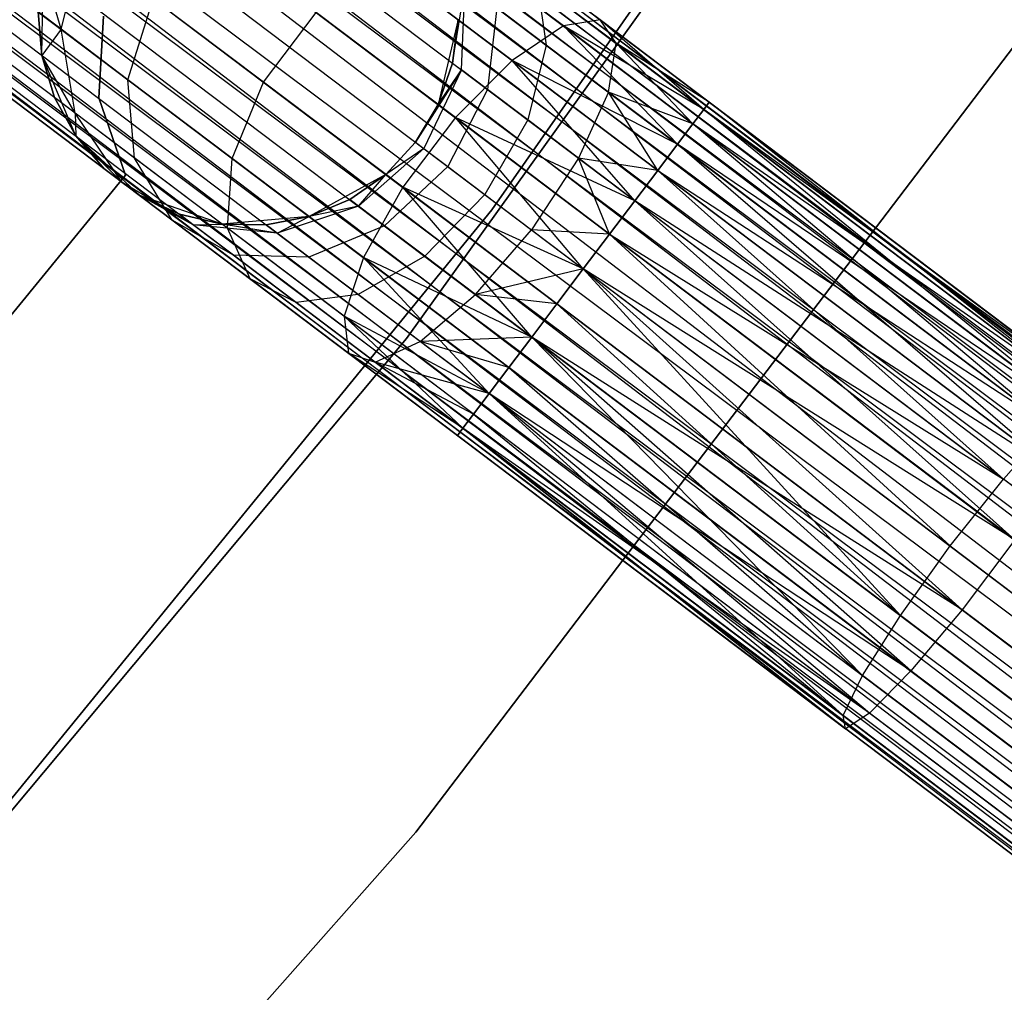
# Model space of a CAD drawing. Extents: x -102 to 102, y -101 to 102.
# Tile 321 of 481: x 47.19 to 51.88, y -41.08 to -36.45. Entities that reach past the tile are written whole.
import ezdxf

# ---------------------------------------------------------------- set-up
doc = ezdxf.new("R2010")
doc.units = 0
doc.header["$LTSCALE"] = 25.4
doc.layers.get('0').update_dxf_attribs({"linetype": 'CONTINUOUS'})

# ---------------------------------------------------------------- blocks, each defined once
blk = doc.blocks.new('NL2500011659_STL')
at = {"color": 0}
for p, q in [((64.9825, -47.8014, -7.3955), (35.1256, -25.309, -7.191)), ((35.1256, -25.309, -7.191), (64.9051, -47.9039, -7)), ((35.1256, -25.309, -7.191), (64.9051, -47.9039, -7)), ((64.9825, -47.8014, -7.3955), (35.1256, -25.309, -7.191)), ((35.1256, -25.309, -7.809), (64.9563, -47.836, -7.809)), ((35.1256, -25.309, -7.809), (64.9563, -47.836, -7.809)), ((35.1518, -25.2743, -7.3955), (64.9825, -47.8014, -7.3955)), ((35.1518, -25.2743, -7.6045), (64.9825, -47.8014, -7.3955)), ((64.9563, -47.836, -7.809), (35.1518, -25.2743, -7.6045)), ((35.1518, -25.2743, -7.6045), (64.9825, -47.8014, -7.3955)), ((35.1518, -25.2743, -7.3955), (64.9825, -47.8014, -7.3955)), ((64.9563, -47.836, -7.809), (35.1518, -25.2743, -7.6045)), ((35.0744, -25.3768, -7), (64.9051, -47.9039, -7)), ((35.0744, -25.3768, -7), (64.9051, -47.9039, -7)), ((64.831, -48.002, -8.1691), (35.0744, -25.3768, -8)), ((35.0744, -25.3768, -8), (64.9563, -47.836, -7.809)), ((35.0744, -25.3768, -8), (64.9563, -47.836, -7.809)), ((64.831, -48.002, -8.1691), (35.0744, -25.3768, -8)), ((64.9051, -47.9039, -7), (35.0003, -25.4749, -6.8309)), ((35.0003, -25.4749, -6.8309), (64.7374, -48.1259, -6.691)), ((35.0003, -25.4749, -6.8309), (64.7374, -48.1259, -6.691)), ((64.9051, -47.9039, -7), (35.0003, -25.4749, -6.8309)), ((35.0003, -25.4749, -8.1691), (64.831, -48.002, -8.1691)), ((35.0003, -25.4749, -8.1691), (64.831, -48.002, -8.1691)), ((34.9067, -25.5989, -6.691), (64.7374, -48.1259, -6.691)), ((34.9067, -25.5989, -6.691), (64.7374, -48.1259, -6.691)), ((64.6283, -48.2704, -8.4135), (34.9067, -25.5989, -8.309)), ((34.9067, -25.5989, -8.309), (64.831, -48.002, -8.1691)), ((34.9067, -25.5989, -8.309), (64.831, -48.002, -8.1691)), ((64.6283, -48.2704, -8.4135), (34.9067, -25.5989, -8.309)), ((64.7374, -48.1259, -6.691), (34.7976, -25.7434, -6.5865)), ((34.7976, -25.7434, -6.5865), (64.5084, -48.4291, -6.5218)), ((34.7976, -25.7434, -6.5865), (64.5084, -48.4291, -6.5218)), ((64.7374, -48.1259, -6.691), (34.7976, -25.7434, -6.5865)), ((34.7976, -25.7434, -8.4135), (64.6283, -48.2704, -8.4135)), ((34.7976, -25.7434, -8.4135), (64.6283, -48.2704, -8.4135)), ((34.6778, -25.902, -6.5218), (64.5084, -48.4291, -6.5218)), ((34.6778, -25.902, -6.5218), (64.5084, -48.4291, -6.5218)), ((34.6778, -25.902, -8.4782), (64.3832, -48.595, -8.5)), ((34.6778, -25.902, -8.4782), (64.3832, -48.595, -8.5)), ((34.6778, -25.902, -8.4782), (64.6283, -48.2704, -8.4135)), ((34.6778, -25.902, -8.4782), (64.6283, -48.2704, -8.4135)), ((34.5525, -26.0679, -6.5), (64.3832, -48.595, -6.5)), ((34.5525, -26.0679, -6.5), (64.3832, -48.595, -6.5)), ((34.5525, -26.0679, -8.5), (64.3832, -48.595, -8.5)), ((34.5525, -26.0679, -8.5), (64.3832, -48.595, -8.5)), ((64.138, -48.9196, -8.4135), (34.4272, -26.2339, -8.4782)), ((34.4272, -26.2339, -8.4782), (64.3832, -48.595, -8.5)), ((64.138, -48.9196, -8.4135), (34.4272, -26.2339, -8.4782)), ((34.4272, -26.2339, -6.5218), (64.2579, -48.7609, -6.5218)), ((34.4272, -26.2339, -6.5218), (64.2579, -48.7609, -6.5218)), ((34.4272, -26.2339, -8.4782), (64.3832, -48.595, -8.5)), ((34.3074, -26.3925, -8.4135), (64.138, -48.9196, -8.4135)), ((34.3074, -26.3925, -8.4135), (64.138, -48.9196, -8.4135)), ((64.2579, -48.7609, -6.5218), (34.3074, -26.3925, -6.5865)), ((34.3074, -26.3925, -6.5865), (64.0289, -49.0641, -6.691)), ((34.3074, -26.3925, -6.5865), (64.0289, -49.0641, -6.691)), ((64.2579, -48.7609, -6.5218), (34.3074, -26.3925, -6.5865)), ((63.9353, -49.188, -8.1691), (34.1983, -26.537, -8.309)), ((34.1983, -26.537, -8.309), (64.138, -48.9196, -8.4135)), ((34.1983, -26.537, -8.309), (64.138, -48.9196, -8.4135)), ((63.9353, -49.188, -8.1691), (34.1983, -26.537, -8.309)), ((34.1983, -26.537, -6.691), (64.0289, -49.0641, -6.691)), ((34.1983, -26.537, -6.691), (64.0289, -49.0641, -6.691)), ((34.1046, -26.661, -8.1691), (63.9353, -49.188, -8.1691)), ((34.1046, -26.661, -8.1691), (63.9353, -49.188, -8.1691)), ((64.0289, -49.0641, -6.691), (34.1046, -26.661, -6.8309)), ((34.1046, -26.661, -6.8309), (63.8613, -49.2861, -7)), ((34.1046, -26.661, -6.8309), (63.8613, -49.2861, -7)), ((64.0289, -49.0641, -6.691), (34.1046, -26.661, -6.8309)), ((63.81, -49.354, -7.809), (34.0306, -26.759, -8)), ((34.0306, -26.759, -8), (63.9353, -49.188, -8.1691)), ((34.0306, -26.759, -8), (63.9353, -49.188, -8.1691)), ((63.81, -49.354, -7.809), (34.0306, -26.759, -8)), ((34.0306, -26.759, -7), (63.8613, -49.2861, -7)), ((34.0306, -26.759, -7), (63.8613, -49.2861, -7)), ((33.9794, -26.8269, -7.809), (63.81, -49.354, -7.809)), ((33.9794, -26.8269, -7.809), (63.81, -49.354, -7.809)), ((63.8613, -49.2861, -7), (33.9794, -26.8269, -7.191)), ((33.9794, -26.8269, -7.191), (63.7838, -49.3886, -7.3955)), ((33.9794, -26.8269, -7.191), (63.7838, -49.3886, -7.3955)), ((63.8613, -49.2861, -7), (33.9794, -26.8269, -7.191)), ((63.7838, -49.3886, -7.3955), (33.9532, -26.8616, -7.6045)), ((33.9532, -26.8616, -7.3955), (63.7838, -49.3886, -7.3955)), ((63.7838, -49.3886, -7.3955), (33.9532, -26.8616, -7.6045)), ((33.9532, -26.8616, -7.6045), (63.81, -49.354, -7.809)), ((33.9532, -26.8616, -7.6045), (63.81, -49.354, -7.809)), ((33.9532, -26.8616, -7.3955), (63.7838, -49.3886, -7.3955)), ((49.4394, -37.3567, -316), (52.0925, -33.5588, -316)), ((52.0925, -33.5588, -315), (49.4394, -37.3567, -315)), ((49.4394, -37.3567, -316), (52.0925, -33.5588, -316)), ((52.0925, -33.5588, -315), (49.4394, -37.3567, -315)), ((51.7638, -34.1544, -308.5), (49.033, -37.9703, -308.5)), ((49.033, -37.9703, -318), (51.7638, -34.1544, -318)), ((49.033, -37.9703, -318), (51.7638, -34.1544, -318)), ((51.7638, -34.1544, -308.5), (49.033, -37.9703, -308.5)), ((49.7798, -36.4819, -307.1223), (49.2237, -36.0619, -307.4774)), ((49.7798, -36.4819, -307.1223), (49.2237, -36.0619, -307.4774)), ((47.3883, -36.4976, -308.632), (47.4888, -36.0975, -308.5797)), ((47.3883, -36.4976, -308.632), (47.4888, -36.0975, -308.5797)), ((49.9548, -36.453, -307.4985), (49.4866, -36.0994, -307.7974)), ((49.9548, -36.453, -307.4985), (49.4866, -36.0994, -307.7974)), ((49.5359, -36.6464, -306.8285), (48.911, -36.1744, -307.2274)), ((49.5359, -36.6464, -306.8285), (48.911, -36.1744, -307.2274)), ((47.2966, -36.6231, -314), (47.3043, -36.2073, -314)), ((47.2966, -36.6231, -314), (47.3043, -36.2073, -314)), ((47.3883, -36.4976, -308.632), (47.3043, -36.2073, -309.5)), ((47.3883, -36.4976, -308.632), (47.3043, -36.2073, -309.5)), ((49.6544, -36.2806, -308.132), (49.698, -36.5741, -308.4233)), ((50.0306, -36.5647, -307.8918), (49.6544, -36.2806, -308.132)), ((50.0306, -36.5647, -307.8918), (49.6544, -36.2806, -308.132)), ((49.6544, -36.2806, -308.132), (49.698, -36.5741, -308.4233)), ((49.2525, -36.6592, -309.5), (49.3122, -36.2827, -309.0887)), ((49.2525, -36.6592, -309.5), (49.3122, -36.2827, -309.0887)), ((49.295, -36.6912, -309.1643), (49.3122, -36.2827, -309.0887)), ((49.295, -36.6912, -309.1643), (49.3122, -36.2827, -309.0887)), ((47.7067, -36.7381, -307.8489), (47.8264, -36.3525, -307.7495)), ((47.7067, -36.7381, -307.8489), (47.8264, -36.3525, -307.7495)), ((48.3522, -36.7495, -307.0906), (47.8264, -36.3525, -307.7495)), ((48.3522, -36.7495, -307.0906), (47.8264, -36.3525, -307.7495)), ((47.3883, -36.4976, -308.632), (47.2786, -36.4148, -309.5)), ((47.2786, -36.4148, -309.5), (47.2966, -36.6231, -309.5)), ((47.3883, -36.4976, -308.632), (47.2786, -36.4148, -309.5)), ((47.2966, -36.6231, -314), (47.2786, -36.4148, -309.5)), ((47.2786, -36.4148, -309.5), (47.2966, -36.6231, -309.5)), ((47.2966, -36.6231, -314), (47.2786, -36.4148, -309.5)), ((48.3522, -36.7495, -307.0906), (48.6028, -36.4177, -307.0906)), ((48.3522, -36.7495, -307.0906), (48.6028, -36.4177, -307.0906)), ((49.2653, -36.918, -306.6676), (48.6028, -36.4177, -307.0906)), ((49.2653, -36.918, -306.6676), (48.6028, -36.4177, -307.0906)), ((49.463, -36.3966, -308.7177), (49.4181, -36.7842, -308.8614)), ((49.463, -36.3966, -308.7177), (49.4181, -36.7842, -308.8614)), ((49.698, -36.5741, -308.4233), (49.463, -36.3966, -308.7177)), ((49.698, -36.5741, -308.4233), (49.463, -36.3966, -308.7177)), ((47.5906, -36.4363, -312), (47.5675, -36.825, -312)), ((47.5675, -36.825, -314), (47.5906, -36.4363, -314)), ((47.5675, -36.825, -314), (47.5906, -36.4363, -314)), ((47.5906, -36.4363, -312), (47.5675, -36.825, -312)), ((49.2782, -36.4517, -314), (49.1843, -36.8568, -314)), ((49.2782, -36.4517, -314), (49.1843, -36.8568, -314)), ((49.2525, -36.6592, -309.5), (49.2782, -36.4517, -309.5)), ((49.2782, -36.4517, -314), (49.2525, -36.6592, -309.5)), ((49.2525, -36.6592, -309.5), (49.2782, -36.4517, -309.5)), ((49.2782, -36.4517, -314), (49.2525, -36.6592, -309.5)), ((49.9548, -36.453, -307.4985), (49.7798, -36.4819, -307.1223)), ((49.9548, -36.453, -307.4985), (49.7798, -36.4819, -307.1223)), ((50.4738, -36.8449, -307.6045), (49.9548, -36.453, -307.4985)), ((50.4738, -36.8449, -307.3955), (49.9548, -36.453, -307.4985)), ((50.4476, -36.8796, -307.191), (49.9548, -36.453, -307.4985)), ((50.4738, -36.8449, -307.3955), (49.9548, -36.453, -307.4985)), ((50.4476, -36.8796, -307.191), (49.9548, -36.453, -307.4985)), ((50.4738, -36.8449, -307.6045), (49.9548, -36.453, -307.4985)), ((50.0306, -36.5647, -307.8918), (49.9548, -36.453, -307.4985)), ((50.0306, -36.5647, -307.8918), (49.9548, -36.453, -307.4985)), ((47.3883, -36.4976, -308.632), (47.2966, -36.6231, -309.5)), ((47.3883, -36.4976, -308.632), (47.2966, -36.6231, -309.5)), ((47.4551, -36.8968, -308.7274), (47.3883, -36.4976, -308.632)), ((47.7067, -36.7381, -307.8489), (47.3883, -36.4976, -308.632)), ((47.4551, -36.8968, -308.7274), (47.3883, -36.4976, -308.632)), ((47.7067, -36.7381, -307.8489), (47.3883, -36.4976, -308.632)), ((49.7798, -36.4819, -307.1223), (49.5359, -36.6464, -306.8285)), ((49.7798, -36.4819, -307.1223), (49.5359, -36.6464, -306.8285)), ((50.3223, -37.0455, -306.8309), (49.7798, -36.4819, -307.1223)), ((50.3963, -36.9474, -307), (49.7798, -36.4819, -307.1223)), ((50.3223, -37.0455, -306.8309), (49.7798, -36.4819, -307.1223)), ((50.3963, -36.9474, -307), (49.7798, -36.4819, -307.1223)), ((50.4476, -36.8796, -307.191), (49.7798, -36.4819, -307.1223)), ((50.4476, -36.8796, -307.191), (49.7798, -36.4819, -307.1223)), ((49.0769, -40.3202, -308.5), (51.9524, -36.5411, -308.5)), ((51.9524, -36.5411, -318), (49.0769, -40.3202, -318)), ((49.0769, -40.3202, -308.5), (51.9524, -36.5411, -308.5)), ((51.9524, -36.5411, -318), (49.0769, -40.3202, -318)), ((49.698, -36.5741, -308.4233), (49.6099, -36.9291, -308.621)), ((49.698, -36.5741, -308.4233), (49.6099, -36.9291, -308.621)), ((49.9941, -36.7976, -308.2343), (49.698, -36.5741, -308.4233)), ((49.9941, -36.7976, -308.2343), (49.698, -36.5741, -308.4233)), ((49.9941, -36.7976, -308.2343), (50.0306, -36.5647, -307.8918)), ((49.9941, -36.7976, -308.2343), (50.0306, -36.5647, -307.8918)), ((50.4738, -36.8449, -307.6045), (50.0306, -36.5647, -307.8918)), ((50.4476, -36.8796, -307.809), (50.0306, -36.5647, -307.8918)), ((50.4738, -36.8449, -307.6045), (50.0306, -36.5647, -307.8918)), ((50.4476, -36.8796, -307.809), (50.0306, -36.5647, -307.8918)), ((50.3963, -36.9474, -308), (50.0306, -36.5647, -307.8918)), ((50.3963, -36.9474, -308), (50.0306, -36.5647, -307.8918)), ((47.4587, -37.006, -314), (47.2966, -36.6231, -314)), ((47.4551, -36.8968, -308.7274), (47.2966, -36.6231, -309.5)), ((47.2966, -36.6231, -309.5), (47.3575, -36.823, -309.5)), ((47.4551, -36.8968, -308.7274), (47.2966, -36.6231, -309.5)), ((47.3575, -36.823, -309.5), (47.2966, -36.6231, -314)), ((47.4587, -37.006, -314), (47.2966, -36.6231, -314)), ((47.3575, -36.823, -309.5), (47.2966, -36.6231, -314)), ((47.2966, -36.6231, -309.5), (47.3575, -36.823, -309.5)), ((47.2966, -36.6231, -309.5), (47.2966, -36.6231, -314)), ((47.2966, -36.6231, -309.5), (47.2966, -36.6231, -314)), ((49.5359, -36.6464, -306.8285), (49.2653, -36.918, -306.6676)), ((49.5359, -36.6464, -306.8285), (49.2653, -36.918, -306.6676)), ((50.1195, -37.3139, -306.5865), (49.5359, -36.6464, -306.8285)), ((50.2286, -37.1695, -306.691), (49.5359, -36.6464, -306.8285)), ((50.1195, -37.3139, -306.5865), (49.5359, -36.6464, -306.8285)), ((50.2286, -37.1695, -306.691), (49.5359, -36.6464, -306.8285)), ((50.3223, -37.0455, -306.8309), (49.5359, -36.6464, -306.8285)), ((50.3223, -37.0455, -306.8309), (49.5359, -36.6464, -306.8285)), ((49.295, -36.6912, -309.1643), (49.0764, -37.0359, -309.5)), ((49.295, -36.6912, -309.1643), (49.0764, -37.0359, -309.5)), ((49.295, -36.6912, -309.1643), (49.1155, -37.0654, -309.191)), ((49.295, -36.6912, -309.1643), (49.1155, -37.0654, -309.191)), ((49.1843, -36.8568, -309.5), (49.2525, -36.6592, -309.5)), ((49.2525, -36.6592, -309.5), (49.1843, -36.8568, -314)), ((49.2525, -36.6592, -309.5), (49.1843, -36.8568, -314)), ((49.1843, -36.8568, -309.5), (49.2525, -36.6592, -309.5)), ((49.1843, -36.8568, -309.5), (49.295, -36.6912, -309.1643)), ((49.1843, -36.8568, -309.5), (49.295, -36.6912, -309.1643)), ((49.2525, -36.6592, -309.5), (49.295, -36.6912, -309.1643)), ((49.2525, -36.6592, -309.5), (49.295, -36.6912, -309.1643)), ((49.4181, -36.7842, -308.8614), (49.295, -36.6912, -309.1643)), ((49.4181, -36.7842, -308.8614), (49.295, -36.6912, -309.1643)), ((47.7385, -37.1108, -308.0305), (47.7067, -36.7381, -307.8489)), ((48.2026, -37.1126, -307.2274), (47.7067, -36.7381, -307.8489)), ((47.7385, -37.1108, -308.0305), (47.7067, -36.7381, -307.8489)), ((48.2026, -37.1126, -307.2274), (47.7067, -36.7381, -307.8489)), ((48.2026, -37.1126, -307.2274), (48.3522, -36.7495, -307.0906)), ((48.2026, -37.1126, -307.2274), (48.3522, -36.7495, -307.0906)), ((49.0147, -37.2498, -306.6676), (48.3522, -36.7495, -307.0906)), ((49.0147, -37.2498, -306.6676), (48.3522, -36.7495, -307.0906)), ((49.4181, -36.7842, -308.8614), (49.2288, -37.151, -308.9122)), ((49.4181, -36.7842, -308.8614), (49.2288, -37.151, -308.9122)), ((49.6099, -36.9291, -308.621), (49.4181, -36.7842, -308.8614)), ((49.6099, -36.9291, -308.621), (49.4181, -36.7842, -308.8614)), ((47.4551, -36.8968, -308.7274), (47.3575, -36.823, -309.5)), ((47.3575, -36.823, -309.5), (47.4587, -37.006, -309.5)), ((47.4551, -36.8968, -308.7274), (47.3575, -36.823, -309.5)), ((47.4587, -37.006, -314), (47.3575, -36.823, -309.5)), ((47.3575, -36.823, -309.5), (47.4587, -37.006, -309.5)), ((47.4587, -37.006, -314), (47.3575, -36.823, -309.5)), ((47.5675, -36.825, -312), (47.5675, -36.825, -314)), ((47.5675, -36.825, -312), (47.5675, -36.825, -314)), ((47.5675, -36.825, -312), (47.6946, -37.193, -312)), ((47.6946, -37.193, -314), (47.5675, -36.825, -314)), ((47.6946, -37.193, -314), (47.5675, -36.825, -314)), ((47.5675, -36.825, -312), (47.6946, -37.193, -312)), ((49.9941, -36.7976, -308.2343), (49.8516, -37.1116, -308.4667)), ((49.9941, -36.7976, -308.2343), (49.8516, -37.1116, -308.4667)), ((50.3963, -36.9474, -308), (49.9941, -36.7976, -308.2343)), ((50.3223, -37.0455, -308.1691), (49.9941, -36.7976, -308.2343)), ((50.3963, -36.9474, -308), (49.9941, -36.7976, -308.2343)), ((50.3223, -37.0455, -308.1691), (49.9941, -36.7976, -308.2343)), ((50.2286, -37.1695, -308.309), (49.9941, -36.7976, -308.2343)), ((50.2286, -37.1695, -308.309), (49.9941, -36.7976, -308.2343)), ((49.1843, -36.8568, -314), (49.0764, -37.0359, -314)), ((49.0764, -37.0359, -309.5), (49.1843, -36.8568, -309.5)), ((49.1843, -36.8568, -309.5), (49.0764, -37.0359, -314)), ((49.0764, -37.0359, -309.5), (49.1843, -36.8568, -309.5)), ((49.1843, -36.8568, -309.5), (49.1843, -36.8568, -314)), ((50.4476, -36.8796, -307.191), (50.3963, -36.9474, -307)), ((50.3963, -36.9474, -308), (50.4476, -36.8796, -307.809)), ((50.4476, -36.8796, -307.191), (50.3963, -36.9474, -307)), ((50.3963, -36.9474, -308), (50.4476, -36.8796, -307.809)), ((50.4738, -36.8449, -307.3955), (50.4476, -36.8796, -307.191)), ((50.4476, -36.8796, -307.809), (50.4738, -36.8449, -307.6045)), ((50.4738, -36.8449, -307.3955), (50.4476, -36.8796, -307.191)), ((50.4476, -36.8796, -307.809), (50.4738, -36.8449, -307.6045)), ((52.2579, -38.2466, -307.0599), (50.4476, -36.8796, -307.191)), ((52.2579, -38.2466, -307.0599), (50.4476, -36.8796, -307.191)), ((52.3221, -38.2407, -307.4707), (50.4476, -36.8796, -307.809)), ((52.3221, -38.2407, -307.4707), (50.4476, -36.8796, -307.809)), ((52.281, -38.3706, -307.8635), (50.4476, -36.8796, -307.809)), ((52.281, -38.3706, -307.8635), (50.4476, -36.8796, -307.809)), ((52.2579, -38.2466, -307.0599), (50.4738, -36.8449, -307.3955)), ((52.2579, -38.2466, -307.0599), (50.4738, -36.8449, -307.3955)), ((52.3221, -38.2407, -307.4707), (50.4738, -36.8449, -307.3955)), ((52.3221, -38.2407, -307.4707), (50.4738, -36.8449, -307.6045)), ((52.3221, -38.2407, -307.4707), (50.4738, -36.8449, -307.3955)), ((52.3221, -38.2407, -307.4707), (50.4738, -36.8449, -307.6045)), ((47.6778, -37.226, -308.8497), (47.4551, -36.8968, -308.7274)), ((47.4551, -36.8968, -308.7274), (47.4587, -37.006, -309.5)), ((47.4551, -36.8968, -308.7274), (47.4587, -37.006, -309.5)), ((47.7385, -37.1108, -308.0305), (47.4551, -36.8968, -308.7274)), ((47.6778, -37.226, -308.8497), (47.4551, -36.8968, -308.7274)), ((47.7385, -37.1108, -308.0305), (47.4551, -36.8968, -308.7274)), ((49.2653, -36.918, -306.6676), (49.0147, -37.2498, -306.6676)), ((49.2653, -36.918, -306.6676), (49.0147, -37.2498, -306.6676)), ((49.8744, -37.6385, -306.5), (49.2653, -36.918, -306.6676)), ((49.9997, -37.4726, -306.5219), (49.2653, -36.918, -306.6676)), ((49.8744, -37.6385, -306.5), (49.2653, -36.918, -306.6676)), ((49.9997, -37.4726, -306.5219), (49.2653, -36.918, -306.6676)), ((50.1195, -37.3139, -306.5865), (49.2653, -36.918, -306.6676)), ((50.1195, -37.3139, -306.5865), (49.2653, -36.918, -306.6676)), ((49.6099, -36.9291, -308.621), (49.4054, -37.2843, -308.691)), ((49.6099, -36.9291, -308.621), (49.4054, -37.2843, -308.691)), ((49.8516, -37.1116, -308.4667), (49.6099, -36.9291, -308.621)), ((49.8516, -37.1116, -308.4667), (49.6099, -36.9291, -308.621)), ((50.3963, -36.9474, -307), (50.3223, -37.0455, -306.8309)), ((50.3223, -37.0455, -308.1691), (50.3963, -36.9474, -308)), ((50.3963, -36.9474, -307), (50.3223, -37.0455, -306.8309)), ((50.3223, -37.0455, -308.1691), (50.3963, -36.9474, -308)), ((52.0994, -38.3875, -306.7021), (50.3963, -36.9474, -307)), ((52.0994, -38.3875, -306.7021), (50.3963, -36.9474, -307)), ((52.2579, -38.2466, -307.0599), (50.3963, -36.9474, -307)), ((52.2579, -38.2466, -307.0599), (50.3963, -36.9474, -307)), ((52.281, -38.3706, -307.8635), (50.3963, -36.9474, -308)), ((52.281, -38.3706, -307.8635), (50.3963, -36.9474, -308)), ((47.7625, -37.2899, -314), (47.4587, -37.006, -314)), ((47.6778, -37.226, -308.8497), (47.4587, -37.006, -309.5)), ((47.4587, -37.006, -309.5), (47.5956, -37.1639, -309.5)), ((47.6778, -37.226, -308.8497), (47.4587, -37.006, -309.5)), ((47.5956, -37.1639, -309.5), (47.4587, -37.006, -314)), ((47.7625, -37.2899, -314), (47.4587, -37.006, -314)), ((47.5956, -37.1639, -309.5), (47.4587, -37.006, -314)), ((47.4587, -37.006, -309.5), (47.5956, -37.1639, -309.5)), ((47.4587, -37.006, -309.5), (47.4587, -37.006, -314)), ((47.4587, -37.006, -309.5), (47.4587, -37.006, -314)), ((49.1155, -37.0654, -309.191), (48.8047, -37.3404, -309.1643)), ((49.1155, -37.0654, -309.191), (48.8047, -37.3404, -309.1643)), ((49.0764, -37.0359, -314), (48.9337, -37.1886, -314)), ((48.9337, -37.1886, -309.5), (49.0764, -37.0359, -309.5)), ((48.9337, -37.1886, -309.5), (49.0764, -37.0359, -309.5)), ((49.0764, -37.0359, -314), (48.9337, -37.1886, -314)), ((49.1155, -37.0654, -309.191), (48.9337, -37.1886, -309.5)), ((49.1155, -37.0654, -309.191), (48.9337, -37.1886, -309.5)), ((49.0764, -37.0359, -309.5), (49.1155, -37.0654, -309.191)), ((49.0764, -37.0359, -309.5), (49.1155, -37.0654, -309.191)), ((49.0764, -37.0359, -309.5), (49.0764, -37.0359, -314)), ((49.0764, -37.0359, -309.5), (49.0764, -37.0359, -314)), ((49.1155, -37.0654, -309.191), (49.2288, -37.151, -308.9122)), ((49.1155, -37.0654, -309.191), (49.2288, -37.151, -308.9122)), ((50.3223, -37.0455, -306.8309), (50.2286, -37.1695, -306.691)), ((50.2286, -37.1695, -308.309), (50.3223, -37.0455, -308.1691)), ((50.3223, -37.0455, -306.8309), (50.2286, -37.1695, -306.691)), ((50.2286, -37.1695, -308.309), (50.3223, -37.0455, -308.1691)), ((52.0994, -38.3875, -306.7021), (50.3223, -37.0455, -306.8309)), ((52.0994, -38.3875, -306.7021), (50.3223, -37.0455, -306.8309)), ((52.281, -38.3706, -307.8635), (50.3223, -37.0455, -308.1691)), ((52.281, -38.3706, -307.8635), (50.3223, -37.0455, -308.1691)), ((52.1417, -38.6141, -308.1705), (50.3223, -37.0455, -308.1691)), ((52.1417, -38.6141, -308.1705), (50.3223, -37.0455, -308.1691)), ((47.9164, -37.4061, -308.263), (47.7385, -37.1108, -308.0305)), ((48.1799, -37.4441, -307.4774), (47.7385, -37.1108, -308.0305)), ((47.9164, -37.4061, -308.263), (47.7385, -37.1108, -308.0305)), ((48.1799, -37.4441, -307.4774), (47.7385, -37.1108, -308.0305)), ((48.1799, -37.4441, -307.4774), (48.2026, -37.1126, -307.2274)), ((48.1799, -37.4441, -307.4774), (48.2026, -37.1126, -307.2274)), ((48.8275, -37.5845, -306.8285), (48.2026, -37.1126, -307.2274)), ((48.8275, -37.5845, -306.8285), (48.2026, -37.1126, -307.2274)), ((49.8516, -37.1116, -308.4667), (49.6278, -37.4523, -308.549)), ((49.8516, -37.1116, -308.4667), (49.6278, -37.4523, -308.549)), ((50.2286, -37.1695, -308.309), (49.8516, -37.1116, -308.4667)), ((50.2286, -37.1695, -308.309), (49.8516, -37.1116, -308.4667)), ((50.1195, -37.3139, -308.4135), (49.8516, -37.1116, -308.4667)), ((50.1195, -37.3139, -308.4135), (49.8516, -37.1116, -308.4667)), ((49.9997, -37.4726, -308.4781), (49.8516, -37.1116, -308.4667)), ((49.9997, -37.4726, -308.4781), (49.8516, -37.1116, -308.4667)), ((47.6778, -37.226, -308.8497), (47.5956, -37.1639, -309.5)), ((47.7625, -37.2899, -314), (47.5956, -37.1639, -309.5)), ((47.6778, -37.226, -308.8497), (47.5956, -37.1639, -309.5)), ((47.7625, -37.2899, -314), (47.5956, -37.1639, -309.5)), ((49.2288, -37.151, -308.9122), (48.9279, -37.4334, -308.8614)), ((49.2288, -37.151, -308.9122), (48.9279, -37.4334, -308.8614)), ((49.2288, -37.151, -308.9122), (49.4054, -37.2843, -308.691)), ((49.2288, -37.151, -308.9122), (49.4054, -37.2843, -308.691)), ((50.1195, -37.3139, -308.4135), (50.2286, -37.1695, -308.309)), ((50.2286, -37.1695, -306.691), (50.1195, -37.3139, -306.5865)), ((50.2286, -37.1695, -306.691), (50.1195, -37.3139, -306.5865)), ((50.1195, -37.3139, -308.4135), (50.2286, -37.1695, -308.309)), ((50.2286, -37.1695, -306.691), (52.0994, -38.3875, -306.7021)), ((50.2286, -37.1695, -306.691), (52.0994, -38.3875, -306.7021)), ((50.2286, -37.1695, -306.691), (51.8742, -38.639, -306.4594)), ((52.1417, -38.6141, -308.1705), (50.2286, -37.1695, -308.309)), ((52.1417, -38.6141, -308.1705), (50.2286, -37.1695, -308.309)), ((50.2286, -37.1695, -306.691), (51.8742, -38.639, -306.4594)), ((47.6946, -37.193, -312), (45.9203, -39.3624, -312)), ((45.9203, -39.3624, -314), (47.6946, -37.193, -314)), ((45.9203, -39.3624, -314), (47.6946, -37.193, -314)), ((47.6946, -37.193, -312), (45.9203, -39.3624, -312)), ((47.6946, -37.193, -312), (47.6946, -37.193, -314)), ((47.6946, -37.193, -312), (47.6946, -37.193, -314)), ((48.9337, -37.1886, -314), (48.5698, -37.3899, -314)), ((48.9337, -37.1886, -314), (48.5698, -37.3899, -314)), ((48.7623, -37.3084, -309.5), (48.9337, -37.1886, -309.5)), ((48.9337, -37.1886, -314), (48.7623, -37.3084, -309.5)), ((48.7623, -37.3084, -309.5), (48.9337, -37.1886, -309.5)), ((48.9337, -37.1886, -314), (48.7623, -37.3084, -309.5)), ((48.8047, -37.3404, -309.1643), (48.9337, -37.1886, -309.5)), ((48.8047, -37.3404, -309.1643), (48.9337, -37.1886, -309.5)), ((48.9337, -37.1886, -309.5), (48.9337, -37.1886, -314)), ((48.9337, -37.1886, -309.5), (48.9337, -37.1886, -314)), ((48.0179, -37.4283, -308.9774), (47.6778, -37.226, -308.8497)), ((47.6778, -37.226, -308.8497), (47.7625, -37.2899, -309.5)), ((47.6778, -37.226, -308.8497), (47.7625, -37.2899, -309.5)), ((47.9164, -37.4061, -308.263), (47.6778, -37.226, -308.8497)), ((48.0179, -37.4283, -308.9774), (47.6778, -37.226, -308.8497)), ((47.9164, -37.4061, -308.263), (47.6778, -37.226, -308.8497)), ((49.0147, -37.2498, -306.6676), (48.8275, -37.5845, -306.8285)), ((49.0147, -37.2498, -306.6676), (48.8275, -37.5845, -306.8285)), ((49.6293, -37.9631, -306.5865), (49.0147, -37.2498, -306.6676)), ((49.7491, -37.8044, -306.5219), (49.0147, -37.2498, -306.6676)), ((49.6293, -37.9631, -306.5865), (49.0147, -37.2498, -306.6676)), ((49.7491, -37.8044, -306.5219), (49.0147, -37.2498, -306.6676)), ((49.8744, -37.6385, -306.5), (49.0147, -37.2498, -306.6676)), ((49.8744, -37.6385, -306.5), (49.0147, -37.2498, -306.6676)), ((48.1555, -37.4257, -314), (47.7625, -37.2899, -314)), ((48.0179, -37.4283, -308.9774), (47.7625, -37.2899, -309.5)), ((47.7625, -37.2899, -309.5), (47.9519, -37.3784, -309.5)), ((48.0179, -37.4283, -308.9774), (47.7625, -37.2899, -309.5)), ((47.7625, -37.2899, -309.5), (47.7625, -37.2899, -314)), ((47.9519, -37.3784, -309.5), (47.7625, -37.2899, -314)), ((48.1555, -37.4257, -314), (47.7625, -37.2899, -314)), ((47.9519, -37.3784, -309.5), (47.7625, -37.2899, -314)), ((47.7625, -37.2899, -309.5), (47.9519, -37.3784, -309.5)), ((47.7625, -37.2899, -309.5), (47.7625, -37.2899, -314)), ((48.5698, -37.3899, -309.5), (48.7623, -37.3084, -309.5)), ((48.7623, -37.3084, -309.5), (48.5698, -37.3899, -314)), ((48.7623, -37.3084, -309.5), (48.5698, -37.3899, -314)), ((48.5698, -37.3899, -309.5), (48.7623, -37.3084, -309.5)), ((48.8047, -37.3404, -309.1643), (48.7623, -37.3084, -309.5)), ((48.8047, -37.3404, -309.1643), (48.7623, -37.3084, -309.5)), ((49.4054, -37.2843, -308.691), (49.1197, -37.5783, -308.621)), ((49.4054, -37.2843, -308.691), (49.1197, -37.5783, -308.621)), ((49.4054, -37.2843, -308.691), (49.6278, -37.4523, -308.549)), ((49.4054, -37.2843, -308.691), (49.6278, -37.4523, -308.549)), ((46.51, -40.9458, -316), (49.4394, -37.3567, -316)), ((49.4394, -37.3567, -315), (46.51, -40.9458, -315)), ((46.51, -40.9458, -316), (49.4394, -37.3567, -316)), ((49.4394, -37.3567, -315), (46.51, -40.9458, -315)), ((48.8047, -37.3404, -309.1643), (48.4165, -37.4688, -309.0887)), ((48.8047, -37.3404, -309.1643), (48.4165, -37.4688, -309.0887)), ((48.8047, -37.3404, -309.1643), (48.5698, -37.3899, -309.5)), ((48.8047, -37.3404, -309.1643), (48.5698, -37.3899, -309.5)), ((48.9279, -37.4334, -308.8614), (48.8047, -37.3404, -309.1643)), ((48.9279, -37.4334, -308.8614), (48.8047, -37.3404, -309.1643)), ((49.4394, -37.3567, -316), (49.4394, -37.3567, -315)), ((49.4394, -37.3567, -316), (49.4394, -37.3567, -315)), ((49.9997, -37.4726, -308.4781), (50.1195, -37.3139, -308.4135)), ((50.1195, -37.3139, -306.5865), (49.9997, -37.4726, -306.5219)), ((50.1195, -37.3139, -306.5865), (49.9997, -37.4726, -306.5219)), ((49.9997, -37.4726, -308.4781), (50.1195, -37.3139, -308.4135)), ((52.1417, -38.6141, -308.1705), (50.1195, -37.3139, -308.4135)), ((52.1417, -38.6141, -308.1705), (50.1195, -37.3139, -308.4135)), ((51.9283, -38.929, -308.3385), (50.1195, -37.3139, -308.4135)), ((51.9283, -38.929, -308.3385), (50.1195, -37.3139, -308.4135)), ((50.1195, -37.3139, -306.5865), (51.8742, -38.639, -306.4594)), ((50.1195, -37.3139, -306.5865), (51.8742, -38.639, -306.4594)), ((48.2096, -37.5731, -308.5061), (47.9164, -37.4061, -308.263)), ((48.2879, -37.6867, -307.7974), (47.9164, -37.4061, -308.263)), ((48.2096, -37.5731, -308.5061), (47.9164, -37.4061, -308.263)), ((48.2879, -37.6867, -307.7974), (47.9164, -37.4061, -308.263)), ((48.0179, -37.4283, -308.9774), (47.9519, -37.3784, -309.5)), ((47.9519, -37.3784, -309.5), (48.1555, -37.4257, -309.5)), ((48.0179, -37.4283, -308.9774), (47.9519, -37.3784, -309.5)), ((48.1555, -37.4257, -314), (47.9519, -37.3784, -309.5)), ((47.9519, -37.3784, -309.5), (48.1555, -37.4257, -309.5)), ((48.1555, -37.4257, -314), (47.9519, -37.3784, -309.5)), ((48.5698, -37.3899, -314), (48.1555, -37.4257, -314)), ((48.5698, -37.3899, -314), (48.1555, -37.4257, -314)), ((48.3645, -37.4295, -309.5), (48.5698, -37.3899, -309.5)), ((48.5698, -37.3899, -314), (48.3645, -37.4295, -309.5)), ((48.3645, -37.4295, -309.5), (48.5698, -37.3899, -309.5)), ((48.5698, -37.3899, -314), (48.3645, -37.4295, -309.5)), ((48.4165, -37.4688, -309.0887), (48.5698, -37.3899, -309.5)), ((48.4165, -37.4688, -309.0887), (48.5698, -37.3899, -309.5)), ((48.5698, -37.3899, -309.5), (48.5698, -37.3899, -314)), ((48.5698, -37.3899, -309.5), (48.5698, -37.3899, -314)), ((48.0179, -37.4283, -308.9774), (48.1555, -37.4257, -309.5)), ((48.0179, -37.4283, -308.9774), (48.1555, -37.4257, -309.5)), ((48.4165, -37.4688, -309.0887), (48.0179, -37.4283, -308.9774)), ((48.2096, -37.5731, -308.5061), (48.0179, -37.4283, -308.9774)), ((48.4165, -37.4688, -309.0887), (48.0179, -37.4283, -308.9774)), ((48.2096, -37.5731, -308.5061), (48.0179, -37.4283, -308.9774)), ((48.4165, -37.4688, -309.0887), (48.1555, -37.4257, -309.5)), ((48.1555, -37.4257, -309.5), (48.3645, -37.4295, -309.5)), ((48.4165, -37.4688, -309.0887), (48.1555, -37.4257, -309.5)), ((48.3645, -37.4295, -309.5), (48.1555, -37.4257, -314)), ((48.3645, -37.4295, -309.5), (48.1555, -37.4257, -314)), ((48.1555, -37.4257, -309.5), (48.3645, -37.4295, -309.5)), ((48.1555, -37.4257, -309.5), (48.1555, -37.4257, -314)), ((48.1555, -37.4257, -309.5), (48.1555, -37.4257, -314)), ((48.2879, -37.6867, -307.7974), (48.1799, -37.4441, -307.4774)), ((48.736, -37.8641, -307.1223), (48.1799, -37.4441, -307.4774)), ((48.2879, -37.6867, -307.7974), (48.1799, -37.4441, -307.4774)), ((48.736, -37.8641, -307.1223), (48.1799, -37.4441, -307.4774)), ((48.4165, -37.4688, -309.0887), (48.3645, -37.4295, -309.5)), ((48.4165, -37.4688, -309.0887), (48.3645, -37.4295, -309.5)), ((48.9279, -37.4334, -308.8614), (48.5674, -37.5827, -308.7177)), ((48.9279, -37.4334, -308.8614), (48.5674, -37.5827, -308.7177)), ((49.1197, -37.5783, -308.621), (48.9279, -37.4334, -308.8614)), ((49.1197, -37.5783, -308.621), (48.9279, -37.4334, -308.8614)), ((49.3614, -37.7608, -308.4667), (49.6278, -37.4523, -308.549)), ((49.3614, -37.7608, -308.4667), (49.6278, -37.4523, -308.549)), ((49.6278, -37.4523, -308.549), (49.8744, -37.6385, -308.5)), ((49.9997, -37.4726, -308.4781), (49.6278, -37.4523, -308.549)), ((49.9997, -37.4726, -308.4781), (49.6278, -37.4523, -308.549)), ((49.6278, -37.4523, -308.549), (49.8744, -37.6385, -308.5)), ((48.5674, -37.5827, -308.7177), (48.4165, -37.4688, -309.0887)), ((48.5674, -37.5827, -308.7177), (48.4165, -37.4688, -309.0887)), ((49.8744, -37.6385, -308.5), (49.9997, -37.4726, -308.4781)), ((49.9997, -37.4726, -306.5219), (49.8744, -37.6385, -306.5)), ((49.9997, -37.4726, -306.5219), (49.8744, -37.6385, -306.5)), ((49.8744, -37.6385, -308.5), (49.9997, -37.4726, -308.4781)), ((51.9283, -38.929, -308.3385), (49.9997, -37.4726, -308.4781)), ((51.9283, -38.929, -308.3385), (49.9997, -37.4726, -308.4781)), ((49.9997, -37.4726, -306.5219), (51.8742, -38.639, -306.4594)), ((49.9997, -37.4726, -306.5219), (51.8742, -38.639, -306.4594)), ((49.9997, -37.4726, -306.5219), (51.6212, -38.9576, -306.3735)), ((49.9997, -37.4726, -306.5219), (51.6212, -38.9576, -306.3735)), ((48.5674, -37.5827, -308.7177), (48.2096, -37.5731, -308.5061)), ((48.5081, -37.7985, -308.132), (48.2096, -37.5731, -308.5061)), ((48.5674, -37.5827, -308.7177), (48.2096, -37.5731, -308.5061)), ((48.5081, -37.7985, -308.132), (48.2096, -37.5731, -308.5061)), ((48.8023, -37.7601, -308.4233), (48.5674, -37.5827, -308.7177)), ((48.8023, -37.7601, -308.4233), (48.5674, -37.5827, -308.7177)), ((48.8275, -37.5845, -306.8285), (48.736, -37.8641, -307.1223)), ((48.8275, -37.5845, -306.8285), (48.736, -37.8641, -307.1223)), ((49.1197, -37.5783, -308.621), (48.8023, -37.7601, -308.4233)), ((49.1197, -37.5783, -308.621), (48.8023, -37.7601, -308.4233)), ((49.4266, -38.2316, -306.8309), (48.8275, -37.5845, -306.8285)), ((49.5202, -38.1076, -306.691), (48.8275, -37.5845, -306.8285)), ((49.4266, -38.2316, -306.8309), (48.8275, -37.5845, -306.8285)), ((49.5202, -38.1076, -306.691), (48.8275, -37.5845, -306.8285)), ((49.6293, -37.9631, -306.5865), (48.8275, -37.5845, -306.8285)), ((49.6293, -37.9631, -306.5865), (48.8275, -37.5845, -306.8285)), ((49.3614, -37.7608, -308.4667), (49.1197, -37.5783, -308.621)), ((49.3614, -37.7608, -308.4667), (49.1197, -37.5783, -308.621)), ((49.8744, -37.6385, -308.5), (49.3614, -37.7608, -308.4667)), ((49.8744, -37.6385, -308.5), (49.3614, -37.7608, -308.4667)), ((49.7491, -37.8044, -308.4781), (49.8744, -37.6385, -308.5)), ((49.8744, -37.6385, -306.5), (49.7491, -37.8044, -306.5219)), ((49.7491, -37.8044, -308.4781), (49.8744, -37.6385, -308.5)), ((49.8744, -37.6385, -306.5), (49.7491, -37.8044, -306.5219)), ((51.9283, -38.929, -308.3385), (49.8744, -37.6385, -308.5)), ((51.9283, -38.929, -308.3385), (49.8744, -37.6385, -308.5)), ((51.6777, -39.2609, -308.3385), (49.8744, -37.6385, -308.5)), ((51.6777, -39.2609, -308.3385), (49.8744, -37.6385, -308.5)), ((49.8744, -37.6385, -306.5), (51.6212, -38.9576, -306.3735)), ((49.8744, -37.6385, -306.5), (51.6212, -38.9576, -306.3735)), ((49.8744, -37.6385, -306.5), (51.384, -39.2882, -306.4594)), ((49.8744, -37.6385, -306.5), (51.384, -39.2882, -306.4594)), ((48.5081, -37.7985, -308.132), (48.2879, -37.6867, -307.7974)), ((48.7561, -38.0403, -307.4985), (48.2879, -37.6867, -307.7974)), ((48.5081, -37.7985, -308.132), (48.2879, -37.6867, -307.7974)), ((48.7561, -38.0403, -307.4985), (48.2879, -37.6867, -307.7974)), ((48.8023, -37.7601, -308.4233), (48.5081, -37.7985, -308.132)), ((48.8023, -37.7601, -308.4233), (48.5081, -37.7985, -308.132)), ((49.0984, -37.9837, -308.2343), (48.8023, -37.7601, -308.4233)), ((49.0984, -37.9837, -308.2343), (48.8023, -37.7601, -308.4233)), ((49.0984, -37.9837, -308.2343), (49.3614, -37.7608, -308.4667)), ((49.0984, -37.9837, -308.2343), (49.3614, -37.7608, -308.4667)), ((49.7491, -37.8044, -308.4781), (49.3614, -37.7608, -308.4667)), ((49.7491, -37.8044, -308.4781), (49.3614, -37.7608, -308.4667)), ((49.6293, -37.9631, -308.4135), (49.3614, -37.7608, -308.4667)), ((49.6293, -37.9631, -308.4135), (49.3614, -37.7608, -308.4667)), ((48.8843, -38.0826, -307.8918), (48.5081, -37.7985, -308.132)), ((48.8843, -38.0826, -307.8918), (48.5081, -37.7985, -308.132)), ((49.6293, -37.9631, -308.4135), (49.7491, -37.8044, -308.4781)), ((49.7491, -37.8044, -306.5219), (49.6293, -37.9631, -306.5865)), ((49.6293, -37.9631, -308.4135), (49.7491, -37.8044, -308.4781)), ((49.7491, -37.8044, -306.5219), (49.6293, -37.9631, -306.5865)), ((51.6777, -39.2609, -308.3385), (49.7491, -37.8044, -308.4781)), ((51.6777, -39.2609, -308.3385), (49.7491, -37.8044, -308.4781)), ((49.7491, -37.8044, -306.5219), (51.384, -39.2882, -306.4594)), ((49.7491, -37.8044, -306.5219), (51.384, -39.2882, -306.4594)), ((49.3013, -38.3975, -307.191), (48.736, -37.8641, -307.1223)), ((48.736, -37.8641, -307.1223), (48.7561, -38.0403, -307.4985)), ((49.3525, -38.3296, -307), (48.736, -37.8641, -307.1223)), ((49.3013, -38.3975, -307.191), (48.736, -37.8641, -307.1223)), ((49.3525, -38.3296, -307), (48.736, -37.8641, -307.1223)), ((49.4266, -38.2316, -306.8309), (48.736, -37.8641, -307.1223)), ((49.4266, -38.2316, -306.8309), (48.736, -37.8641, -307.1223)), ((48.736, -37.8641, -307.1223), (48.7561, -38.0403, -307.4985)), ((49.6293, -37.9631, -308.4135), (49.0984, -37.9837, -308.2343)), ((49.6293, -37.9631, -308.4135), (49.0984, -37.9837, -308.2343)), ((49.5202, -38.1076, -308.309), (49.6293, -37.9631, -308.4135)), ((49.6293, -37.9631, -306.5865), (49.5202, -38.1076, -306.691)), ((49.5202, -38.1076, -308.309), (49.6293, -37.9631, -308.4135)), ((49.6293, -37.9631, -306.5865), (49.5202, -38.1076, -306.691)), ((51.6777, -39.2609, -308.3385), (49.6293, -37.9631, -308.4135)), ((51.6777, -39.2609, -308.3385), (49.6293, -37.9631, -308.4135)), ((51.4333, -39.5523, -308.1705), (49.6293, -37.9631, -308.4135)), ((51.4333, -39.5523, -308.1705), (49.6293, -37.9631, -308.4135)), ((51.384, -39.2882, -306.4594), (49.6293, -37.9631, -306.5865)), ((49.6293, -37.9631, -306.5865), (51.2038, -39.5736, -306.7021)), ((49.6293, -37.9631, -306.5865), (51.2038, -39.5736, -306.7021)), ((51.384, -39.2882, -306.4594), (49.6293, -37.9631, -306.5865)), ((49.033, -37.9703, -308.5), (46.0214, -41.5687, -308.5)), ((46.0214, -41.5687, -318), (49.033, -37.9703, -318)), ((46.0214, -41.5687, -318), (49.033, -37.9703, -318)), ((49.033, -37.9703, -308.5), (46.0214, -41.5687, -308.5)), ((48.8843, -38.0826, -307.8918), (49.0984, -37.9837, -308.2343)), ((48.8843, -38.0826, -307.8918), (49.0984, -37.9837, -308.2343)), ((49.033, -37.9703, -318), (49.033, -37.9703, -308.5)), ((49.033, -37.9703, -318), (49.033, -37.9703, -308.5)), ((49.5202, -38.1076, -308.309), (49.0984, -37.9837, -308.2343)), ((49.5202, -38.1076, -308.309), (49.0984, -37.9837, -308.2343)), ((49.4266, -38.2316, -308.1691), (49.0984, -37.9837, -308.2343)), ((49.4266, -38.2316, -308.1691), (49.0984, -37.9837, -308.2343)), ((49.2751, -38.4322, -307.3955), (48.7561, -38.0403, -307.4985)), ((49.2751, -38.4322, -307.6045), (48.7561, -38.0403, -307.4985)), ((49.3013, -38.3975, -307.809), (48.7561, -38.0403, -307.4985)), ((48.7561, -38.0403, -307.4985), (48.8843, -38.0826, -307.8918)), ((49.3013, -38.3975, -307.809), (48.7561, -38.0403, -307.4985)), ((49.2751, -38.4322, -307.6045), (48.7561, -38.0403, -307.4985)), ((49.2751, -38.4322, -307.3955), (48.7561, -38.0403, -307.4985)), ((49.3013, -38.3975, -307.191), (48.7561, -38.0403, -307.4985)), ((49.3013, -38.3975, -307.191), (48.7561, -38.0403, -307.4985)), ((48.7561, -38.0403, -307.4985), (48.8843, -38.0826, -307.8918)), ((49.4266, -38.2316, -308.1691), (48.8843, -38.0826, -307.8918)), ((49.3525, -38.3296, -308), (48.8843, -38.0826, -307.8918)), ((49.4266, -38.2316, -308.1691), (48.8843, -38.0826, -307.8918)), ((49.3525, -38.3296, -308), (48.8843, -38.0826, -307.8918)), ((49.3013, -38.3975, -307.809), (48.8843, -38.0826, -307.8918)), ((49.3013, -38.3975, -307.809), (48.8843, -38.0826, -307.8918)), ((49.4266, -38.2316, -308.1691), (49.5202, -38.1076, -308.309)), ((49.5202, -38.1076, -306.691), (49.4266, -38.2316, -306.8309)), ((49.4266, -38.2316, -308.1691), (49.5202, -38.1076, -308.309)), ((49.5202, -38.1076, -306.691), (49.4266, -38.2316, -306.8309)), ((51.4333, -39.5523, -308.1705), (49.5202, -38.1076, -308.309)), ((51.4333, -39.5523, -308.1705), (49.5202, -38.1076, -308.309)), ((49.5202, -38.1076, -306.691), (51.2038, -39.5736, -306.7021)), ((49.5202, -38.1076, -306.691), (51.2038, -39.5736, -306.7021)), ((49.3525, -38.3296, -308), (49.4266, -38.2316, -308.1691)), ((49.4266, -38.2316, -306.8309), (49.3525, -38.3296, -307)), ((49.3525, -38.3296, -308), (49.4266, -38.2316, -308.1691)), ((49.4266, -38.2316, -306.8309), (49.3525, -38.3296, -307)), ((51.4333, -39.5523, -308.1705), (49.4266, -38.2316, -308.1691)), ((51.4333, -39.5523, -308.1705), (49.4266, -38.2316, -308.1691)), ((51.2372, -39.7529, -307.8635), (49.4266, -38.2316, -308.1691)), ((51.2372, -39.7529, -307.8635), (49.4266, -38.2316, -308.1691)), ((49.4266, -38.2316, -306.8309), (51.2038, -39.5736, -306.7021)), ((49.4266, -38.2316, -306.8309), (51.2038, -39.5736, -306.7021)), ((49.4266, -38.2316, -306.8309), (51.1116, -39.7645, -307.0599)), ((49.4266, -38.2316, -306.8309), (51.1116, -39.7645, -307.0599)), ((49.3013, -38.3975, -307.809), (49.3525, -38.3296, -308)), ((49.3525, -38.3296, -307), (49.3013, -38.3975, -307.191)), ((49.3013, -38.3975, -307.809), (49.3525, -38.3296, -308)), ((49.3525, -38.3296, -307), (49.3013, -38.3975, -307.191)), ((51.2372, -39.7529, -307.8635), (49.3525, -38.3296, -308)), ((51.2372, -39.7529, -307.8635), (49.3525, -38.3296, -308)), ((49.3525, -38.3296, -307), (51.1116, -39.7645, -307.0599)), ((49.3525, -38.3296, -307), (51.1116, -39.7645, -307.0599)), ((51.8742, -38.639, -306.4594), (52.0994, -38.3875, -306.7021)), ((51.8742, -38.639, -306.4594), (52.0994, -38.3875, -306.7021)), ((49.2751, -38.4322, -307.6045), (49.3013, -38.3975, -307.809)), ((49.3013, -38.3975, -307.191), (49.2751, -38.4322, -307.3955)), ((49.2751, -38.4322, -307.6045), (49.3013, -38.3975, -307.809)), ((49.3013, -38.3975, -307.191), (49.2751, -38.4322, -307.3955)), ((51.1234, -39.8279, -307.4707), (49.2751, -38.4322, -307.6045)), ((49.2751, -38.4322, -307.3955), (51.1234, -39.8279, -307.4707)), ((49.2751, -38.4322, -307.3955), (51.1234, -39.8279, -307.4707)), ((51.1234, -39.8279, -307.4707), (49.2751, -38.4322, -307.6045)), ((51.2372, -39.7529, -307.8635), (49.3013, -38.3975, -307.809)), ((51.2372, -39.7529, -307.8635), (49.3013, -38.3975, -307.809)), ((51.1234, -39.8279, -307.4707), (49.3013, -38.3975, -307.809)), ((51.1234, -39.8279, -307.4707), (49.3013, -38.3975, -307.809)), ((51.1116, -39.7645, -307.0599), (49.3013, -38.3975, -307.191)), ((49.3013, -38.3975, -307.191), (51.1234, -39.8279, -307.4707)), ((49.3013, -38.3975, -307.191), (51.1234, -39.8279, -307.4707)), ((51.1116, -39.7645, -307.0599), (49.3013, -38.3975, -307.191)), ((51.6212, -38.9576, -306.3735), (51.8742, -38.639, -306.4594)), ((51.6212, -38.9576, -306.3735), (51.8742, -38.639, -306.4594)), ((53.6056, -39.9465, -306.0798), (51.8742, -38.639, -306.4594)), ((53.6056, -39.9465, -306.0798), (51.8742, -38.639, -306.4594)), ((51.9283, -38.929, -308.3385), (51.6777, -39.2609, -308.3385)), ((51.9283, -38.929, -308.3385), (51.6777, -39.2609, -308.3385)), ((51.384, -39.2882, -306.4594), (51.6212, -38.9576, -306.3735)), ((51.384, -39.2882, -306.4594), (51.6212, -38.9576, -306.3735)), ((51.6212, -38.9576, -306.3735), (53.3447, -40.2591, -305.9957)), ((51.6212, -38.9576, -306.3735), (53.3447, -40.2591, -305.9957)), ((51.6777, -39.2609, -308.3385), (51.4333, -39.5523, -308.1705)), ((51.6777, -39.2609, -308.3385), (51.4333, -39.5523, -308.1705)), ((53.5807, -40.6979, -307.9213), (51.6777, -39.2609, -308.3385)), ((53.5807, -40.6979, -307.9213), (51.6777, -39.2609, -308.3385)), ((51.2038, -39.5736, -306.7021), (51.384, -39.2882, -306.4594)), ((51.2038, -39.5736, -306.7021), (51.384, -39.2882, -306.4594)), ((53.1154, -40.5956, -306.0798), (51.384, -39.2882, -306.4594)), ((53.1154, -40.5956, -306.0798), (51.384, -39.2882, -306.4594)), ((51.4333, -39.5523, -308.1705), (51.2372, -39.7529, -307.8635)), ((51.4333, -39.5523, -308.1705), (51.2372, -39.7529, -307.8635)), ((53.3209, -40.9777, -307.7567), (51.4333, -39.5523, -308.1705)), ((53.3209, -40.9777, -307.7567), (51.4333, -39.5523, -308.1705)), ((51.1116, -39.7645, -307.0599), (51.2038, -39.5736, -306.7021)), ((51.1116, -39.7645, -307.0599), (51.2038, -39.5736, -306.7021)), ((52.9573, -40.8978, -306.3177), (51.2038, -39.5736, -306.7021)), ((52.9573, -40.8978, -306.3177), (51.2038, -39.5736, -306.7021)), ((51.1234, -39.8279, -307.4707), (51.1116, -39.7645, -307.0599)), ((52.8977, -41.1134, -306.6683), (51.1116, -39.7645, -307.0599)), ((51.1234, -39.8279, -307.4707), (51.1116, -39.7645, -307.0599)), ((52.8977, -41.1134, -306.6683), (51.1116, -39.7645, -307.0599)), ((51.2372, -39.7529, -307.8635), (51.1234, -39.8279, -307.4707)), ((51.2372, -39.7529, -307.8635), (51.1234, -39.8279, -307.4707)), ((53.0968, -41.1571, -307.4558), (51.2372, -39.7529, -307.8635)), ((53.0968, -41.1571, -307.4558), (51.2372, -39.7529, -307.8635)), ((52.9471, -41.2051, -307.0709), (51.1234, -39.8279, -307.4707)), ((52.9471, -41.2051, -307.0709), (51.1234, -39.8279, -307.4707)), ((45.927, -43.8738, -308.5), (49.0769, -40.3202, -308.5)), ((49.0769, -40.3202, -318), (45.927, -43.8738, -318)), ((45.927, -43.8738, -308.5), (49.0769, -40.3202, -308.5)), ((49.0769, -40.3202, -318), (45.927, -43.8738, -318)), ((49.0769, -40.3202, -308.5), (49.0769, -40.3202, -318)), ((49.0769, -40.3202, -308.5), (49.0769, -40.3202, -318))]:
    blk.add_line(p, q, dxfattribs=at)

msp = doc.modelspace()

# ---------------------------------------------------------------- block references
at = {"color": 0}
msp.add_blockref('NL2500011659_STL', (0, 0), dxfattribs=at)

doc.saveas('drawing.dxf')
